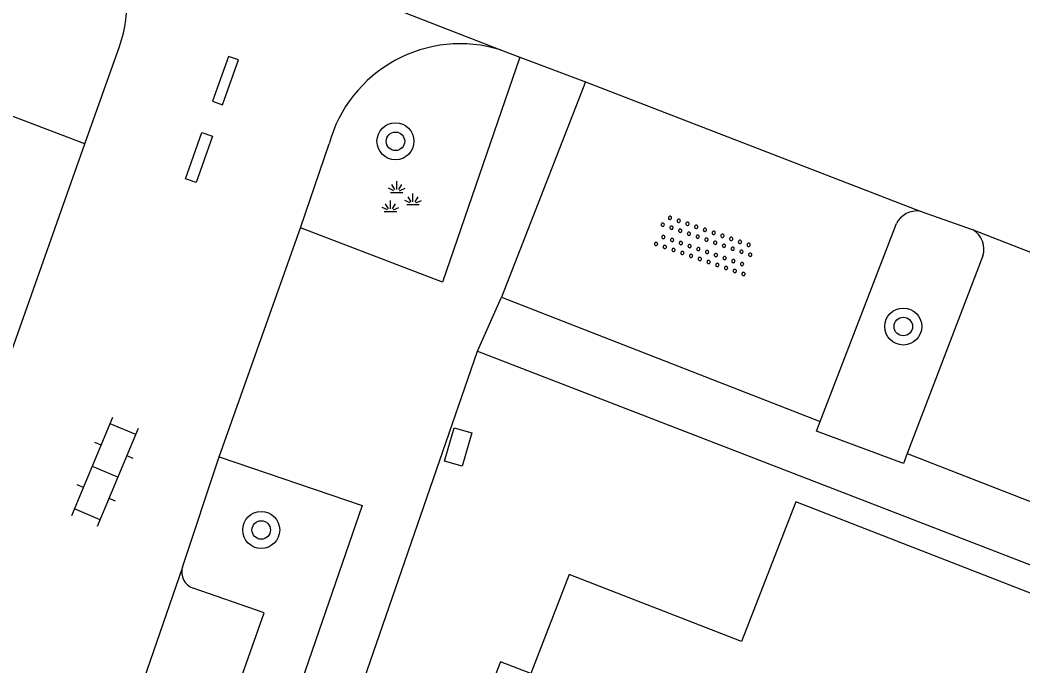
# Model space of a CAD drawing. Extents: x 136000 to 141014, y 402000 to 403500.
# Drawn here: x 139036.25 to 139057.94, y 402781.47 to 402795.44 of the extents above; entities that cross this region are included whole.
import ezdxf

# ---------------------------------------------------------------- set-up
doc = ezdxf.new("R2010")
doc.units = 0
for name, color, linetype in [('gg-bbg-hoofdgebouw', 7, 'Continuous'), ('gg-knt-verharding', 7, 'Continuous'), ('gg-knt-verharding nz', 7, 'Continuous'), ('gt-grn-afwateringsgoot', 7, 'Continuous'), ('gt-grn-weggrens', 7, 'Continuous'), ('gt-symb-boom', 7, 'Continuous'), ('gt-symb-groenvak', 7, 'Continuous'), ('gt-symb-klinker verharding', 7, 'Continuous'), ('gt-symb-kolk center center', 7, 'Continuous'), ('gt-symb-overige verharding', 7, 'Continuous')]:
    doc.layers.add(name, color=color, linetype=linetype)

# ---------------------------------------------------------------- blocks, each defined once
blk = doc.blocks.new('gt0-OVH')
at = {"layer": 'gt-symb-overige verharding'}
for points in [[(-0.972, 0.298), (-0.967, 0.308), (-0.965, 0.319), (-0.966, 0.33), (-0.971, 0.34), (-0.978, 0.348), (-0.988, 0.353), (-0.999, 0.355), (-1.01, 0.354), (-1.02, 0.349), (-1.028, 0.342), (-1.033, 0.332), (-1.035, 0.321), (-1.034, 0.31), (-1.029, 0.3), (-1.022, 0.292), (-1.012, 0.287), (-1.001, 0.285), (-0.99, 0.286), (-0.98, 0.291)], [(-0.772, 0.298), (-0.767, 0.308), (-0.765, 0.319), (-0.766, 0.33), (-0.771, 0.34), (-0.778, 0.348), (-0.788, 0.353), (-0.799, 0.355), (-0.81, 0.354), (-0.82, 0.349), (-0.828, 0.342), (-0.833, 0.332), (-0.835, 0.321), (-0.834, 0.31), (-0.829, 0.3), (-0.822, 0.292), (-0.812, 0.287), (-0.801, 0.285), (-0.79, 0.286), (-0.78, 0.291)], [(-0.572, 0.298), (-0.567, 0.308), (-0.565, 0.319), (-0.566, 0.33), (-0.571, 0.34), (-0.578, 0.348), (-0.588, 0.353), (-0.599, 0.355), (-0.61, 0.354), (-0.62, 0.349), (-0.628, 0.342), (-0.633, 0.332), (-0.635, 0.321), (-0.634, 0.31), (-0.629, 0.3), (-0.622, 0.292), (-0.612, 0.287), (-0.601, 0.285), (-0.59, 0.286), (-0.58, 0.291)], [(-0.372, 0.298), (-0.367, 0.308), (-0.365, 0.319), (-0.366, 0.33), (-0.371, 0.34), (-0.378, 0.348), (-0.388, 0.353), (-0.399, 0.355), (-0.41, 0.354), (-0.42, 0.349), (-0.428, 0.342), (-0.433, 0.332), (-0.435, 0.321), (-0.434, 0.31), (-0.429, 0.3), (-0.422, 0.292), (-0.412, 0.287), (-0.401, 0.285), (-0.39, 0.286), (-0.38, 0.291)], [(-0.172, 0.298), (-0.167, 0.308), (-0.165, 0.319), (-0.166, 0.33), (-0.171, 0.34), (-0.178, 0.348), (-0.188, 0.353), (-0.199, 0.355), (-0.21, 0.354), (-0.22, 0.349), (-0.228, 0.342), (-0.233, 0.332), (-0.235, 0.321), (-0.234, 0.31), (-0.229, 0.3), (-0.222, 0.292), (-0.212, 0.287), (-0.201, 0.285), (-0.19, 0.286), (-0.18, 0.291)], [(0.028, 0.298), (0.033, 0.308), (0.035, 0.319), (0.034, 0.33), (0.029, 0.34), (0.022, 0.348), (0.012, 0.353), (0.001, 0.355), (-0.01, 0.354), (-0.02, 0.349), (-0.028, 0.342), (-0.033, 0.332), (-0.035, 0.321), (-0.034, 0.31), (-0.029, 0.3), (-0.022, 0.292), (-0.012, 0.287), (-0.001, 0.285), (0.01, 0.286), (0.02, 0.291)], [(0.228, 0.298), (0.233, 0.308), (0.235, 0.319), (0.234, 0.33), (0.229, 0.34), (0.222, 0.348), (0.212, 0.353), (0.201, 0.355), (0.19, 0.354), (0.18, 0.349), (0.172, 0.342), (0.167, 0.332), (0.165, 0.321), (0.166, 0.31), (0.171, 0.3), (0.178, 0.292), (0.188, 0.287), (0.199, 0.285), (0.21, 0.286), (0.22, 0.291)], [(0.428, 0.298), (0.433, 0.308), (0.435, 0.319), (0.434, 0.33), (0.429, 0.34), (0.422, 0.348), (0.412, 0.353), (0.401, 0.355), (0.39, 0.354), (0.38, 0.349), (0.372, 0.342), (0.367, 0.332), (0.365, 0.321), (0.366, 0.31), (0.371, 0.3), (0.378, 0.292), (0.388, 0.287), (0.399, 0.285), (0.41, 0.286), (0.42, 0.291)], [(0.628, 0.298), (0.633, 0.308), (0.635, 0.319), (0.634, 0.33), (0.629, 0.34), (0.622, 0.348), (0.612, 0.353), (0.601, 0.355), (0.59, 0.354), (0.58, 0.349), (0.572, 0.342), (0.567, 0.332), (0.565, 0.321), (0.566, 0.31), (0.571, 0.3), (0.578, 0.292), (0.588, 0.287), (0.599, 0.285), (0.61, 0.286), (0.62, 0.291)], [(0.828, 0.298), (0.833, 0.308), (0.835, 0.319), (0.834, 0.33), (0.829, 0.34), (0.822, 0.348), (0.812, 0.353), (0.801, 0.355), (0.79, 0.354), (0.78, 0.349), (0.772, 0.342), (0.767, 0.332), (0.765, 0.321), (0.766, 0.31), (0.771, 0.3), (0.778, 0.292), (0.788, 0.287), (0.799, 0.285), (0.81, 0.286), (0.82, 0.291)], [(1.028, 0.298), (1.033, 0.308), (1.035, 0.319), (1.034, 0.33), (1.029, 0.34), (1.022, 0.348), (1.012, 0.353), (1.001, 0.355), (0.99, 0.354), (0.98, 0.349), (0.972, 0.342), (0.967, 0.332), (0.965, 0.321), (0.966, 0.31), (0.971, 0.3), (0.978, 0.292), (0.988, 0.287), (0.999, 0.285), (1.01, 0.286), (1.02, 0.291)], [(-0.872, 0.106), (-0.867, 0.116), (-0.865, 0.126), (-0.866, 0.137), (-0.871, 0.147), (-0.878, 0.156), (-0.888, 0.161), (-0.899, 0.163), (-0.91, 0.162), (-0.92, 0.157), (-0.928, 0.15), (-0.933, 0.14), (-0.935, 0.129), (-0.934, 0.118), (-0.929, 0.108), (-0.922, 0.1), (-0.912, 0.095), (-0.901, 0.092), (-0.89, 0.094), (-0.88, 0.098)], [(-0.672, 0.106), (-0.667, 0.116), (-0.665, 0.126), (-0.666, 0.137), (-0.671, 0.147), (-0.678, 0.156), (-0.688, 0.161), (-0.699, 0.163), (-0.71, 0.162), (-0.72, 0.157), (-0.728, 0.15), (-0.733, 0.14), (-0.735, 0.129), (-0.734, 0.118), (-0.729, 0.108), (-0.722, 0.1), (-0.712, 0.095), (-0.701, 0.092), (-0.69, 0.094), (-0.68, 0.098)], [(-0.472, 0.106), (-0.467, 0.116), (-0.465, 0.126), (-0.466, 0.137), (-0.471, 0.147), (-0.478, 0.156), (-0.488, 0.161), (-0.499, 0.163), (-0.51, 0.162), (-0.52, 0.157), (-0.528, 0.15), (-0.533, 0.14), (-0.535, 0.129), (-0.534, 0.118), (-0.529, 0.108), (-0.522, 0.1), (-0.512, 0.095), (-0.501, 0.092), (-0.49, 0.094), (-0.48, 0.098)], [(-0.272, 0.106), (-0.267, 0.116), (-0.265, 0.126), (-0.266, 0.137), (-0.271, 0.147), (-0.278, 0.156), (-0.288, 0.161), (-0.299, 0.163), (-0.31, 0.162), (-0.32, 0.157), (-0.328, 0.15), (-0.333, 0.14), (-0.335, 0.129), (-0.334, 0.118), (-0.329, 0.108), (-0.322, 0.1), (-0.312, 0.095), (-0.301, 0.092), (-0.29, 0.094), (-0.28, 0.098)], [(-0.072, 0.106), (-0.067, 0.116), (-0.065, 0.126), (-0.066, 0.137), (-0.071, 0.147), (-0.078, 0.156), (-0.088, 0.161), (-0.099, 0.163), (-0.11, 0.162), (-0.12, 0.157), (-0.128, 0.15), (-0.133, 0.14), (-0.135, 0.129), (-0.134, 0.118), (-0.129, 0.108), (-0.122, 0.1), (-0.112, 0.095), (-0.101, 0.092), (-0.09, 0.094), (-0.08, 0.098)], [(0.128, 0.106), (0.133, 0.116), (0.135, 0.126), (0.134, 0.137), (0.129, 0.147), (0.122, 0.156), (0.112, 0.161), (0.101, 0.163), (0.09, 0.162), (0.08, 0.157), (0.072, 0.15), (0.067, 0.14), (0.065, 0.129), (0.066, 0.118), (0.071, 0.108), (0.078, 0.1), (0.088, 0.095), (0.099, 0.092), (0.11, 0.094), (0.12, 0.098)], [(0.328, 0.106), (0.333, 0.116), (0.335, 0.126), (0.334, 0.137), (0.329, 0.147), (0.322, 0.156), (0.312, 0.161), (0.301, 0.163), (0.29, 0.162), (0.28, 0.157), (0.272, 0.15), (0.267, 0.14), (0.265, 0.129), (0.266, 0.118), (0.271, 0.108), (0.278, 0.1), (0.288, 0.095), (0.299, 0.092), (0.31, 0.094), (0.32, 0.098)], [(0.528, 0.106), (0.533, 0.116), (0.535, 0.126), (0.534, 0.137), (0.529, 0.147), (0.522, 0.156), (0.512, 0.161), (0.501, 0.163), (0.49, 0.162), (0.48, 0.157), (0.472, 0.15), (0.467, 0.14), (0.465, 0.129), (0.466, 0.118), (0.471, 0.108), (0.478, 0.1), (0.488, 0.095), (0.499, 0.092), (0.51, 0.094), (0.52, 0.098)], [(0.728, 0.106), (0.733, 0.116), (0.735, 0.126), (0.734, 0.137), (0.729, 0.147), (0.722, 0.156), (0.712, 0.161), (0.701, 0.163), (0.69, 0.162), (0.68, 0.157), (0.672, 0.15), (0.667, 0.14), (0.665, 0.129), (0.666, 0.118), (0.671, 0.108), (0.678, 0.1), (0.688, 0.095), (0.699, 0.092), (0.71, 0.094), (0.72, 0.098)], [(0.928, 0.106), (0.933, 0.116), (0.935, 0.126), (0.934, 0.137), (0.929, 0.147), (0.922, 0.156), (0.912, 0.161), (0.901, 0.163), (0.89, 0.162), (0.88, 0.157), (0.872, 0.15), (0.867, 0.14), (0.865, 0.129), (0.866, 0.118), (0.871, 0.108), (0.878, 0.1), (0.888, 0.095), (0.899, 0.092), (0.91, 0.094), (0.92, 0.098)], [(-0.972, -0.142), (-0.967, -0.132), (-0.965, -0.121), (-0.966, -0.11), (-0.971, -0.1), (-0.978, -0.092), (-0.988, -0.087), (-0.999, -0.085), (-1.01, -0.086), (-1.02, -0.091), (-1.028, -0.098), (-1.033, -0.108), (-1.035, -0.119), (-1.034, -0.13), (-1.029, -0.14), (-1.022, -0.148), (-1.012, -0.153), (-1.001, -0.155), (-0.99, -0.154), (-0.98, -0.149)], [(-0.772, -0.142), (-0.767, -0.132), (-0.765, -0.121), (-0.766, -0.11), (-0.771, -0.1), (-0.778, -0.092), (-0.788, -0.087), (-0.799, -0.085), (-0.81, -0.086), (-0.82, -0.091), (-0.828, -0.098), (-0.833, -0.108), (-0.835, -0.119), (-0.834, -0.13), (-0.829, -0.14), (-0.822, -0.148), (-0.812, -0.153), (-0.801, -0.155), (-0.79, -0.154), (-0.78, -0.149)], [(-0.572, -0.142), (-0.567, -0.132), (-0.565, -0.121), (-0.566, -0.11), (-0.571, -0.1), (-0.578, -0.092), (-0.588, -0.087), (-0.599, -0.085), (-0.61, -0.086), (-0.62, -0.091), (-0.628, -0.098), (-0.633, -0.108), (-0.635, -0.119), (-0.634, -0.13), (-0.629, -0.14), (-0.622, -0.148), (-0.612, -0.153), (-0.601, -0.155), (-0.59, -0.154), (-0.58, -0.149)], [(-0.372, -0.142), (-0.367, -0.132), (-0.365, -0.121), (-0.366, -0.11), (-0.371, -0.1), (-0.378, -0.092), (-0.388, -0.087), (-0.399, -0.085), (-0.41, -0.086), (-0.42, -0.091), (-0.428, -0.098), (-0.433, -0.108), (-0.435, -0.119), (-0.434, -0.13), (-0.429, -0.14), (-0.422, -0.148), (-0.412, -0.153), (-0.401, -0.155), (-0.39, -0.154), (-0.38, -0.149)], [(-0.172, -0.142), (-0.167, -0.132), (-0.165, -0.121), (-0.166, -0.11), (-0.171, -0.1), (-0.178, -0.092), (-0.188, -0.087), (-0.199, -0.085), (-0.21, -0.086), (-0.22, -0.091), (-0.228, -0.098), (-0.233, -0.108), (-0.235, -0.119), (-0.234, -0.13), (-0.229, -0.14), (-0.222, -0.148), (-0.212, -0.153), (-0.201, -0.155), (-0.19, -0.154), (-0.18, -0.149)], [(0.028, -0.142), (0.033, -0.132), (0.035, -0.121), (0.034, -0.11), (0.029, -0.1), (0.022, -0.092), (0.012, -0.087), (0.001, -0.085), (-0.01, -0.086), (-0.02, -0.091), (-0.028, -0.098), (-0.033, -0.108), (-0.035, -0.119), (-0.034, -0.13), (-0.029, -0.14), (-0.022, -0.148), (-0.012, -0.153), (-0.001, -0.155), (0.01, -0.154), (0.02, -0.149)], [(0.228, -0.142), (0.233, -0.132), (0.235, -0.121), (0.234, -0.11), (0.229, -0.1), (0.222, -0.092), (0.212, -0.087), (0.201, -0.085), (0.19, -0.086), (0.18, -0.091), (0.172, -0.098), (0.167, -0.108), (0.165, -0.119), (0.166, -0.13), (0.171, -0.14), (0.178, -0.148), (0.188, -0.153), (0.199, -0.155), (0.21, -0.154), (0.22, -0.149)], [(0.428, -0.142), (0.433, -0.132), (0.435, -0.121), (0.434, -0.11), (0.429, -0.1), (0.422, -0.092), (0.412, -0.087), (0.401, -0.085), (0.39, -0.086), (0.38, -0.091), (0.372, -0.098), (0.367, -0.108), (0.365, -0.119), (0.366, -0.13), (0.371, -0.14), (0.378, -0.148), (0.388, -0.153), (0.399, -0.155), (0.41, -0.154), (0.42, -0.149)], [(0.628, -0.142), (0.633, -0.132), (0.635, -0.121), (0.634, -0.11), (0.629, -0.1), (0.622, -0.092), (0.612, -0.087), (0.601, -0.085), (0.59, -0.086), (0.58, -0.091), (0.572, -0.098), (0.567, -0.108), (0.565, -0.119), (0.566, -0.13), (0.571, -0.14), (0.578, -0.148), (0.588, -0.153), (0.599, -0.155), (0.61, -0.154), (0.62, -0.149)], [(0.828, -0.142), (0.833, -0.132), (0.835, -0.121), (0.834, -0.11), (0.829, -0.1), (0.822, -0.092), (0.812, -0.087), (0.801, -0.085), (0.79, -0.086), (0.78, -0.091), (0.772, -0.098), (0.767, -0.108), (0.765, -0.119), (0.766, -0.13), (0.771, -0.14), (0.778, -0.148), (0.788, -0.153), (0.799, -0.155), (0.81, -0.154), (0.82, -0.149)], [(1.028, -0.142), (1.033, -0.132), (1.035, -0.121), (1.034, -0.11), (1.029, -0.1), (1.022, -0.092), (1.012, -0.087), (1.001, -0.085), (0.99, -0.086), (0.98, -0.091), (0.972, -0.098), (0.967, -0.108), (0.965, -0.119), (0.966, -0.13), (0.971, -0.14), (0.978, -0.148), (0.988, -0.153), (0.999, -0.155), (1.01, -0.154), (1.02, -0.149)], [(-0.872, -0.334), (-0.867, -0.324), (-0.865, -0.314), (-0.866, -0.303), (-0.871, -0.293), (-0.878, -0.284), (-0.888, -0.279), (-0.899, -0.277), (-0.91, -0.278), (-0.92, -0.283), (-0.928, -0.29), (-0.933, -0.3), (-0.935, -0.311), (-0.934, -0.322), (-0.929, -0.332), (-0.922, -0.34), (-0.912, -0.345), (-0.901, -0.348), (-0.89, -0.346), (-0.88, -0.342)], [(-0.672, -0.334), (-0.667, -0.324), (-0.665, -0.314), (-0.666, -0.303), (-0.671, -0.293), (-0.678, -0.284), (-0.688, -0.279), (-0.699, -0.277), (-0.71, -0.278), (-0.72, -0.283), (-0.728, -0.29), (-0.733, -0.3), (-0.735, -0.311), (-0.734, -0.322), (-0.729, -0.332), (-0.722, -0.34), (-0.712, -0.345), (-0.701, -0.348), (-0.69, -0.346), (-0.68, -0.342)], [(-0.472, -0.334), (-0.467, -0.324), (-0.465, -0.314), (-0.466, -0.303), (-0.471, -0.293), (-0.478, -0.284), (-0.488, -0.279), (-0.499, -0.277), (-0.51, -0.278), (-0.52, -0.283), (-0.528, -0.29), (-0.533, -0.3), (-0.535, -0.311), (-0.534, -0.322), (-0.529, -0.332), (-0.522, -0.34), (-0.512, -0.345), (-0.501, -0.348), (-0.49, -0.346), (-0.48, -0.342)], [(-0.272, -0.334), (-0.267, -0.324), (-0.265, -0.314), (-0.266, -0.303), (-0.271, -0.293), (-0.278, -0.284), (-0.288, -0.279), (-0.299, -0.277), (-0.31, -0.278), (-0.32, -0.283), (-0.328, -0.29), (-0.333, -0.3), (-0.335, -0.311), (-0.334, -0.322), (-0.329, -0.332), (-0.322, -0.34), (-0.312, -0.345), (-0.301, -0.348), (-0.29, -0.346), (-0.28, -0.342)], [(-0.072, -0.334), (-0.067, -0.324), (-0.065, -0.314), (-0.066, -0.303), (-0.071, -0.293), (-0.078, -0.284), (-0.088, -0.279), (-0.099, -0.277), (-0.11, -0.278), (-0.12, -0.283), (-0.128, -0.29), (-0.133, -0.3), (-0.135, -0.311), (-0.134, -0.322), (-0.129, -0.332), (-0.122, -0.34), (-0.112, -0.345), (-0.101, -0.348), (-0.09, -0.346), (-0.08, -0.342)], [(0.128, -0.334), (0.133, -0.324), (0.135, -0.314), (0.134, -0.303), (0.129, -0.293), (0.122, -0.284), (0.112, -0.279), (0.101, -0.277), (0.09, -0.278), (0.08, -0.283), (0.072, -0.29), (0.067, -0.3), (0.065, -0.311), (0.066, -0.322), (0.071, -0.332), (0.078, -0.34), (0.088, -0.345), (0.099, -0.348), (0.11, -0.346), (0.12, -0.342)], [(0.328, -0.334), (0.333, -0.324), (0.335, -0.314), (0.334, -0.303), (0.329, -0.293), (0.322, -0.284), (0.312, -0.279), (0.301, -0.277), (0.29, -0.278), (0.28, -0.283), (0.272, -0.29), (0.267, -0.3), (0.265, -0.311), (0.266, -0.322), (0.271, -0.332), (0.278, -0.34), (0.288, -0.345), (0.299, -0.348), (0.31, -0.346), (0.32, -0.342)], [(0.528, -0.334), (0.533, -0.324), (0.535, -0.314), (0.534, -0.303), (0.529, -0.293), (0.522, -0.284), (0.512, -0.279), (0.501, -0.277), (0.49, -0.278), (0.48, -0.283), (0.472, -0.29), (0.467, -0.3), (0.465, -0.311), (0.466, -0.322), (0.471, -0.332), (0.478, -0.34), (0.488, -0.345), (0.499, -0.348), (0.51, -0.346), (0.52, -0.342)], [(0.728, -0.334), (0.733, -0.324), (0.735, -0.314), (0.734, -0.303), (0.729, -0.293), (0.722, -0.284), (0.712, -0.279), (0.701, -0.277), (0.69, -0.278), (0.68, -0.283), (0.672, -0.29), (0.667, -0.3), (0.665, -0.311), (0.666, -0.322), (0.671, -0.332), (0.678, -0.34), (0.688, -0.345), (0.699, -0.348), (0.71, -0.346), (0.72, -0.342)], [(0.928, -0.334), (0.933, -0.324), (0.935, -0.314), (0.934, -0.303), (0.929, -0.293), (0.922, -0.284), (0.912, -0.279), (0.901, -0.277), (0.89, -0.278), (0.88, -0.283), (0.872, -0.29), (0.867, -0.3), (0.865, -0.311), (0.866, -0.322), (0.871, -0.332), (0.878, -0.34), (0.888, -0.345), (0.899, -0.348), (0.91, -0.346), (0.92, -0.342)]]:
    blk.add_lwpolyline(points, close=True, dxfattribs=at)
blk = doc.blocks.new('gt0-BOOM')
at = {"layer": 'gt-symb-boom'}
for radius in [0.4, 0.2]:
    blk.add_circle((0, 0), radius, dxfattribs=at)
blk = doc.blocks.new('gt0-KL1')
at = {"layer": 'gt-symb-klinker verharding'}
for p, q in [((-0.5, 0.3), (-0.5, 0.45)), ((0.5, 0.3), (0.5, 0.45)), ((-1.15, 0.3), (1.15, 0.3)), ((-1, -0.3), (-1, 0.3)), ((0, -0.3), (0, 0.3)), ((1, -0.3), (1, 0.3)), ((-1.15, -0.3), (1.15, -0.3)), ((-0.5, -0.45), (-0.5, -0.3)), ((0.5, -0.45), (0.5, -0.3))]:
    blk.add_line(p, q, dxfattribs=at)
blk = doc.blocks.new('gt0-GRVAK')
at = {"layer": 'gt-symb-groenvak'}
for p, q in [((-0.11, 0.189), (-0.228, 0.24)), ((-0.091, 0.211), (-0.156, 0.322)), ((-0.047, 0.214), (-0.047, 0.393)), ((-0.004, 0.211), (0.061, 0.322)), ((0.015, 0.189), (0.133, 0.24)), ((-0.182, 0.153), (0.088, 0.153)), ((0.262, -0.052), (0.197, 0.059)), ((0.305, -0.049), (0.305, 0.13)), ((0.349, -0.052), (0.414, 0.059)), ((-0.245, -0.228), (-0.363, -0.177)), ((-0.226, -0.206), (-0.291, -0.095)), ((-0.183, -0.203), (-0.183, -0.024)), ((-0.139, -0.206), (-0.074, -0.095)), ((-0.12, -0.228), (-0.002, -0.177)), ((0.243, -0.074), (0.125, -0.023)), ((0.17, -0.11), (0.441, -0.11)), ((0.368, -0.074), (0.486, -0.023)), ((-0.318, -0.264), (-0.047, -0.264))]:
    blk.add_line(p, q, dxfattribs=at)
blk = doc.blocks.new('gt0-KOLKCC')
at = {"layer": 'gt-symb-kolk center center'}
blk.add_lwpolyline([(-0.375, 0.2), (0.375, 0.2), (0.375, -0.2), (-0.375, -0.2)], close=True, dxfattribs=at)

msp = doc.modelspace()

# ---------------------------------------------------------------- linework, layer by layer
at = {"layer": 'gg-bbg-hoofdgebouw'}
msp.add_lwpolyline([(139057.023, 402773.164), (139060.483, 402782.113), (139053.028, 402785.017), (139051.852, 402781.997), (139048.124, 402783.449), (139047.291, 402781.305), (139046.638, 402781.558), (139045.357, 402778.264), (139046.008, 402778.019), (139045.813, 402777.514)], dxfattribs=at)
at = {"layer": 'gg-knt-verharding'}
for p, q in [((139037.649, 402792.759), (139038.402, 402794.868)), ((139046.637, 402794.794), (139047.056, 402794.637)), ((139047.056, 402794.637), (139048.474, 402794.106)), ((139048.474, 402794.106), (139046.662, 402789.448)), ((139048.474, 402794.106), (139055.713, 402791.306)), ((139042.31, 402790.942), (139042.931, 402792.76)), ((139055.713, 402791.306), (139056.859, 402790.9)), ((139053.555, 402786.755), (139055.2, 402791.04)), ((139056.859, 402790.9), (139068.812, 402786.255)), ((139057.072, 402790.338), (139055.434, 402786.067)), ((139046.662, 402789.448), (139053.555, 402786.755)), ((139028.482, 402737.275), (139046.144, 402788.276)), ((139046.144, 402788.276), (139060.024, 402782.91)), ((139039.758, 402783.603), (139040.556, 402785.989)), ((139039.758, 402783.603), (139037.592, 402777.347))]:
    msp.add_line(p, q, dxfattribs=at)
for points in [[(139037.649, 402792.759), (139032.102, 402794.869), (139033.824, 402799.776)], [(139047.056, 402794.637), (139045.384, 402789.768), (139042.31, 402790.942)], [(139055.434, 402786.067), (139055.352, 402785.845), (139053.475, 402786.551), (139053.555, 402786.755)], [(139040.556, 402785.989), (139043.65, 402784.942), (139039.525, 402772.982), (139036.424, 402774.088)], [(139055.434, 402786.067), (139066.65, 402781.698), (139068.321, 402786.024)], [(139038.068, 402777.587), (139039.572, 402777.085), (139041.524, 402782.617), (139039.99, 402783.15)]]:
    msp.add_lwpolyline(points, dxfattribs=at)
for centre, radius, start, end in [((139035.461, 402795.835), 3.096, 341.7983, 66.7722), ((139045.766, 402791.988), 2.938, 72.7569, 164.7625), ((139055.647, 402790.806), 0.504, 82.4394, 152.3758), ((139056.608, 402790.483), 0.486, 342.6006, 58.9132), ((139040.122, 402783.504), 0.378, 164.7558, 249.482)]:
    msp.add_arc(centre, radius, start, end, dxfattribs=at)
at = {"layer": 'gg-knt-verharding nz'}
for p, q in [((139036.072, 402788.295), (139037.649, 402792.759)), ((139040.556, 402785.989), (139042.31, 402790.942))]:
    msp.add_line(p, q, dxfattribs=at)
at = {"layer": 'gt-grn-afwateringsgoot'}
for points in [[(139040.412, 402793.684), (139040.629, 402793.607), (139040.973, 402794.577), (139040.756, 402794.654), (139040.412, 402793.684)], [(139040.059, 402791.927), (139039.829, 402792.006), (139040.18, 402793.007), (139040.41, 402792.927), (139040.059, 402791.927)]]:
    msp.add_lwpolyline(points, dxfattribs=at)
at = {"layer": 'gt-grn-weggrens'}
for p, q in [((139036.682, 402798.68), (139046.637, 402794.794)), ((139046.144, 402788.276), (139046.662, 402789.448))]:
    msp.add_line(p, q, dxfattribs=at)

# ---------------------------------------------------------------- block references
at = {"layer": 'gt-symb-boom'}
for p in [(139044.367, 402792.817), (139055.349, 402788.811), (139041.463, 402784.41)]:
    msp.add_blockref('gt0-BOOM', p, dxfattribs=at)
at = {"layer": 'gt-symb-groenvak'}
msp.add_blockref('gt0-GRVAK', (139044.441, 402791.56), dxfattribs=at)
at = {"layer": 'gt-symb-klinker verharding', "rotation": 67.28312828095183}
msp.add_blockref('gt0-KL1', (139038.088, 402785.671), dxfattribs=at)
at = {"layer": 'gt-symb-kolk center center', "rotation": 73.73204856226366}
msp.add_blockref('gt0-KOLKCC', (139045.721, 402786.206), dxfattribs=at)
at = {"layer": 'gt-symb-overige verharding', "rotation": 161.03974891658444}
msp.add_blockref('gt0-OVH', (139051.053, 402790.575), dxfattribs=at)

doc.saveas('drawing.dxf')
